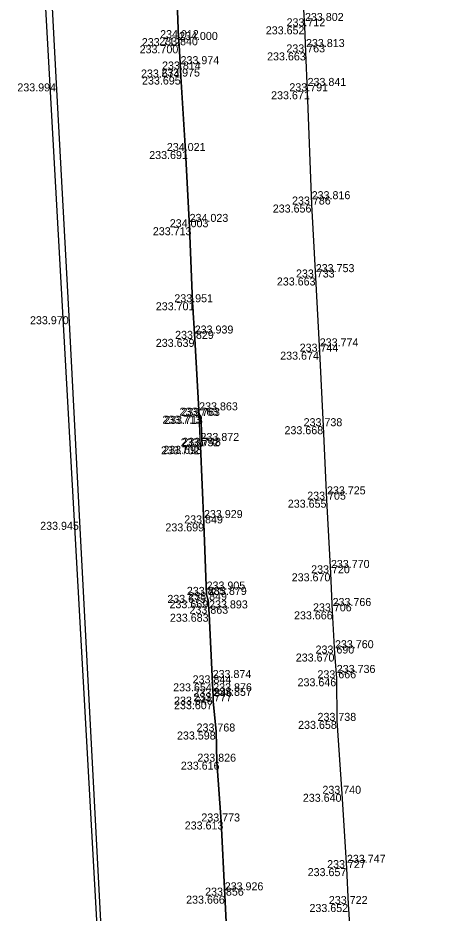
# Model space of a CAD drawing. Extents: x -599516 to -599132, y -1163668 to -1163119.
# Drawn here: x -599515.53 to -599499.32, y -1163355.43 to -1163321.87 of the extents above; entities that cross this region are included whole.
import ezdxf

# ---------------------------------------------------------------- set-up
doc = ezdxf.new("R2010")
doc.units = 0
for name, color, linetype in [('_ZEMERENI OBLAST', 7, 'Continuous'), ('Bod-oznac1', 7, 'Continuous'), ('Bod-oznac2', 7, 'Continuous'), ('Bod-oznac3', 7, 'Continuous'), ('Bod-vyska1', 7, 'Continuous'), ('Bod-vyska2', 7, 'Continuous'), ('Bod-vyska3', 7, 'Continuous'), ('Z_cela-hrobu-horni-linie', 7, 'Continuous'), ('Z_komunikace', 7, 'Continuous'), ('Z_zdi-ohradni', 7, 'Continuous'), ('Z_zpevnene-plochy', 7, 'Continuous')]:
    doc.layers.add(name, color=color, linetype=linetype)

msp = doc.modelspace()

# ---------------------------------------------------------------- linework, layer by layer
at = {"layer": '_ZEMERENI OBLAST'}
msp.add_lwpolyline([(-599246.21, -1163173.61), (-599310.76, -1163161.2), (-599382.471, -1163147.382), (-599418.511, -1163140.298), (-599415.805, -1163126.425), (-599441.73, -1163121.594), (-599445.004, -1163135.25), (-599483.712, -1163127.751), (-599506.25, -1163123.345), (-599510.771, -1163146.476), (-599502.636, -1163301.975), (-599510.038, -1163302.355), (-599510.12, -1163309.17), (-599515.16, -1163309.664), (-599511.204, -1163380.278), (-599506.35, -1163380.56), (-599506.01, -1163391.1), (-599497.946, -1163390.674), (-599491.96, -1163502.01)], dxfattribs=at)
at = {"layer": 'Bod-oznac1'}
for p, q in [((-599504.765, -1163322.186), (-599504.765, -1163322.186)), ((-599509.506, -1163322.63), (-599509.506, -1163322.63)), ((-599509.486, -1163322.897), (-599509.486, -1163322.897)), ((-599504.727, -1163323.164), (-599504.727, -1163323.164)), ((-599509.432, -1163323.806), (-599509.432, -1163323.806)), ((-599514.082, -1163324.326), (-599514.082, -1163324.326)), ((-599509.417, -1163324.069), (-599509.417, -1163324.069)), ((-599504.667, -1163324.621), (-599504.667, -1163324.621)), ((-599509.252, -1163326.862), (-599509.252, -1163326.862)), ((-599504.514, -1163328.868), (-599504.514, -1163328.868)), ((-599509.092, -1163329.719), (-599509.092, -1163329.719)), ((-599504.361, -1163331.603), (-599504.361, -1163331.603)), ((-599508.982, -1163332.532), (-599508.982, -1163332.532)), ((-599513.608, -1163333.055), (-599513.608, -1163333.055)), ((-599508.901, -1163333.904), (-599508.901, -1163333.904)), ((-599504.211, -1163334.385), (-599504.211, -1163334.385)), ((-599508.734, -1163336.784), (-599508.734, -1163336.784)), ((-599508.667, -1163336.792), (-599508.667, -1163336.792)), ((-599504.074, -1163337.179), (-599504.074, -1163337.179)), ((-599508.683, -1163337.932), (-599508.683, -1163337.932)), ((-599508.621, -1163337.914), (-599508.621, -1163337.914)), ((-599503.94, -1163339.934), (-599503.94, -1163339.934)), ((-599513.215, -1163340.763), (-599513.215, -1163340.763)), ((-599508.553, -1163340.822), (-599508.553, -1163340.822)), ((-599503.792, -1163342.693), (-599503.792, -1163342.693)), ((-599508.455, -1163343.503), (-599508.455, -1163343.503)), ((-599508.399, -1163343.703), (-599508.399, -1163343.703)), ((-599503.729, -1163344.12), (-599503.729, -1163344.12)), ((-599508.361, -1163344.21), (-599508.361, -1163344.21)), ((-599503.64, -1163345.702), (-599503.64, -1163345.702)), ((-599508.228, -1163346.82), (-599508.228, -1163346.82)), ((-599503.573, -1163346.629), (-599503.573, -1163346.629)), ((-599508.207, -1163347.489), (-599508.207, -1163347.489)), ((-599508.206, -1163347.317), (-599508.206, -1163347.317)), ((-599503.552, -1163348.226), (-599503.552, -1163348.226)), ((-599508.095, -1163348.625), (-599508.095, -1163348.625)), ((-599508.065, -1163349.756), (-599508.065, -1163349.756)), ((-599503.365, -1163350.96), (-599503.365, -1163350.96)), ((-599507.909, -1163351.998), (-599507.909, -1163351.998)), ((-599503.192, -1163353.747), (-599503.192, -1163353.747)), ((-599507.776, -1163354.779), (-599507.776, -1163354.779)), ((-599503.127, -1163355.093), (-599503.127, -1163355.093))]:
    msp.add_line(p, q, dxfattribs=at)
at = {"layer": 'Bod-oznac2'}
for p, q in [((-599504.765, -1163322.186), (-599504.765, -1163322.186)), ((-599509.506, -1163322.63), (-599509.506, -1163322.63)), ((-599509.486, -1163322.897), (-599509.486, -1163322.897)), ((-599504.727, -1163323.164), (-599504.727, -1163323.164)), ((-599509.432, -1163323.806), (-599509.432, -1163323.806)), ((-599509.417, -1163324.069), (-599509.417, -1163324.069)), ((-599504.667, -1163324.621), (-599504.667, -1163324.621)), ((-599509.252, -1163326.862), (-599509.252, -1163326.862)), ((-599504.514, -1163328.868), (-599504.514, -1163328.868)), ((-599509.092, -1163329.719), (-599509.092, -1163329.719)), ((-599504.361, -1163331.603), (-599504.361, -1163331.603)), ((-599508.982, -1163332.532), (-599508.982, -1163332.532)), ((-599508.901, -1163333.904), (-599508.901, -1163333.904)), ((-599504.211, -1163334.385), (-599504.211, -1163334.385)), ((-599508.734, -1163336.784), (-599508.734, -1163336.784)), ((-599508.667, -1163336.792), (-599508.667, -1163336.792)), ((-599504.074, -1163337.179), (-599504.074, -1163337.179)), ((-599508.683, -1163337.932), (-599508.683, -1163337.932)), ((-599508.621, -1163337.914), (-599508.621, -1163337.914)), ((-599503.94, -1163339.934), (-599503.94, -1163339.934)), ((-599508.553, -1163340.822), (-599508.553, -1163340.822)), ((-599503.792, -1163342.693), (-599503.792, -1163342.693)), ((-599508.455, -1163343.503), (-599508.455, -1163343.503)), ((-599508.399, -1163343.703), (-599508.399, -1163343.703)), ((-599503.729, -1163344.12), (-599503.729, -1163344.12)), ((-599508.361, -1163344.21), (-599508.361, -1163344.21)), ((-599503.64, -1163345.702), (-599503.64, -1163345.702)), ((-599508.228, -1163346.82), (-599508.228, -1163346.82)), ((-599503.573, -1163346.629), (-599503.573, -1163346.629)), ((-599508.207, -1163347.489), (-599508.207, -1163347.489)), ((-599508.206, -1163347.317), (-599508.206, -1163347.317)), ((-599503.552, -1163348.226), (-599503.552, -1163348.226)), ((-599508.095, -1163348.625), (-599508.095, -1163348.625)), ((-599508.065, -1163349.756), (-599508.065, -1163349.756)), ((-599503.365, -1163350.96), (-599503.365, -1163350.96)), ((-599507.909, -1163351.998), (-599507.909, -1163351.998)), ((-599503.192, -1163353.747), (-599503.192, -1163353.747)), ((-599507.776, -1163354.779), (-599507.776, -1163354.779)), ((-599503.127, -1163355.093), (-599503.127, -1163355.093))]:
    msp.add_line(p, q, dxfattribs=at)
at = {"layer": 'Bod-oznac3'}
for p, q in [((-599504.765, -1163322.186), (-599504.765, -1163322.186)), ((-599509.486, -1163322.897), (-599509.486, -1163322.897)), ((-599504.727, -1163323.164), (-599504.727, -1163323.164)), ((-599509.432, -1163323.806), (-599509.432, -1163323.806)), ((-599504.667, -1163324.621), (-599504.667, -1163324.621)), ((-599504.514, -1163328.868), (-599504.514, -1163328.868)), ((-599509.092, -1163329.719), (-599509.092, -1163329.719)), ((-599504.361, -1163331.603), (-599504.361, -1163331.603)), ((-599508.901, -1163333.904), (-599508.901, -1163333.904)), ((-599504.211, -1163334.385), (-599504.211, -1163334.385)), ((-599508.734, -1163336.784), (-599508.734, -1163336.784)), ((-599508.683, -1163337.932), (-599508.683, -1163337.932)), ((-599503.94, -1163339.934), (-599503.94, -1163339.934)), ((-599508.553, -1163340.822), (-599508.553, -1163340.822)), ((-599503.792, -1163342.693), (-599503.792, -1163342.693)), ((-599508.455, -1163343.503), (-599508.455, -1163343.503)), ((-599508.399, -1163343.703), (-599508.399, -1163343.703)), ((-599503.729, -1163344.12), (-599503.729, -1163344.12)), ((-599508.361, -1163344.21), (-599508.361, -1163344.21)), ((-599503.64, -1163345.702), (-599503.64, -1163345.702)), ((-599508.228, -1163346.82), (-599508.228, -1163346.82)), ((-599503.573, -1163346.629), (-599503.573, -1163346.629)), ((-599508.207, -1163347.489), (-599508.207, -1163347.489)), ((-599508.206, -1163347.317), (-599508.206, -1163347.317)), ((-599503.192, -1163353.747), (-599503.192, -1163353.747)), ((-599507.776, -1163354.779), (-599507.776, -1163354.779))]:
    msp.add_line(p, q, dxfattribs=at)
at = {"layer": 'Z_cela-hrobu-horni-linie'}
for points in [[(-599507.628, -1163357.507), (-599507.776, -1163354.779), (-599507.776, -1163354.779), (-599507.909, -1163351.998), (-599508.065, -1163349.756), (-599508.095, -1163348.625), (-599508.207, -1163347.489), (-599508.207, -1163347.489), (-599508.206, -1163347.317), (-599508.206, -1163347.317), (-599508.228, -1163346.82), (-599508.228, -1163346.82), (-599508.361, -1163344.21), (-599508.361, -1163344.21), (-599508.399, -1163343.703), (-599508.399, -1163343.703), (-599508.455, -1163343.503), (-599508.455, -1163343.503), (-599508.553, -1163340.822), (-599508.553, -1163340.822), (-599508.683, -1163337.932), (-599508.683, -1163337.932), (-599508.734, -1163336.784), (-599508.734, -1163336.784), (-599508.901, -1163333.904), (-599508.901, -1163333.904), (-599508.982, -1163332.532), (-599509.092, -1163329.719), (-599509.092, -1163329.719), (-599509.252, -1163326.862), (-599509.417, -1163324.069), (-599509.432, -1163323.806), (-599509.432, -1163323.806), (-599509.486, -1163322.897), (-599509.486, -1163322.897), (-599509.506, -1163322.63), (-599509.611, -1163319.876)], [(-599503.044, -1163356.438), (-599503.127, -1163355.093), (-599503.192, -1163353.747), (-599503.192, -1163353.747), (-599503.365, -1163350.96), (-599503.552, -1163348.226), (-599503.573, -1163346.629), (-599503.573, -1163346.629), (-599503.64, -1163345.702), (-599503.64, -1163345.702), (-599503.729, -1163344.12), (-599503.729, -1163344.12), (-599503.792, -1163342.693), (-599503.792, -1163342.693), (-599503.94, -1163339.934), (-599503.94, -1163339.934), (-599504.074, -1163337.179), (-599504.211, -1163334.385), (-599504.211, -1163334.385), (-599504.361, -1163331.603), (-599504.361, -1163331.603), (-599504.514, -1163328.868), (-599504.514, -1163328.868), (-599504.667, -1163324.621), (-599504.667, -1163324.621), (-599504.727, -1163323.164), (-599504.727, -1163323.164), (-599504.765, -1163322.186), (-599504.765, -1163322.186), (-599504.812, -1163321.556)]]:
    msp.add_lwpolyline(points, dxfattribs=at)
at = {"layer": 'Z_komunikace'}
for points in [[(-599509.611, -1163319.876), (-599509.506, -1163322.63), (-599509.486, -1163322.897), (-599509.432, -1163323.806), (-599509.417, -1163324.069), (-599509.252, -1163326.862), (-599509.092, -1163329.719), (-599508.982, -1163332.532), (-599508.901, -1163333.904), (-599508.734, -1163336.784), (-599508.667, -1163336.792), (-599508.621, -1163337.914), (-599508.683, -1163337.932), (-599508.553, -1163340.822), (-599508.455, -1163343.503), (-599508.399, -1163343.703), (-599508.361, -1163344.21), (-599508.228, -1163346.82), (-599508.206, -1163347.317), (-599508.207, -1163347.489), (-599508.095, -1163348.625), (-599508.065, -1163349.756), (-599507.909, -1163351.998), (-599507.776, -1163354.779), (-599507.628, -1163357.507)], [(-599502.669, -1163363.125), (-599502.744, -1163362.13), (-599502.884, -1163359.361), (-599503.044, -1163356.438), (-599503.127, -1163355.093), (-599503.192, -1163353.747), (-599503.365, -1163350.96), (-599503.552, -1163348.226), (-599503.573, -1163346.629), (-599503.64, -1163345.702), (-599503.729, -1163344.12), (-599503.792, -1163342.693), (-599503.94, -1163339.934), (-599504.074, -1163337.179), (-599504.211, -1163334.385), (-599504.361, -1163331.603), (-599504.514, -1163328.868), (-599504.667, -1163324.621), (-599504.727, -1163323.164), (-599504.765, -1163322.186), (-599504.812, -1163321.556)]]:
    msp.add_lwpolyline(points, dxfattribs=at)
at = {"layer": 'Z_zdi-ohradni'}
msp.add_lwpolyline([(-599506.493, -1163379.529), (-599507.268, -1163379.587), (-599507.164, -1163379.797), (-599507.629, -1163379.806), (-599508.432, -1163379.685), (-599509.367, -1163379.344), (-599510.369, -1163378.59), (-599510.546, -1163378.381), (-599511.111, -1163377.408), (-599511.484, -1163376.101), (-599511.196, -1163376.141), (-599511.261, -1163374.621), (-599511.444, -1163374.584), (-599511.606, -1163371.833), (-599512.127, -1163361.444), (-599513.215, -1163340.763), (-599513.608, -1163333.055), (-599514.082, -1163324.326), (-599514.594, -1163314.651)], dxfattribs=at)
at = {"layer": 'Z_zpevnene-plochy'}
msp.add_lwpolyline([(-599508.683, -1163337.932), (-599508.621, -1163337.914), (-599508.667, -1163336.792), (-599508.734, -1163336.784)], dxfattribs=at)

# ---------------------------------------------------------------- texts
at = {"layer": 'Bod-vyska1'}
for s, p in [('233.652', (-599506.235, -1163322.486)), ('233.712', (-599510.885, -1163322.93)), ('233.700', (-599510.966, -1163323.197)), ('233.663', (-599506.186, -1163323.464)), ('233.674', (-599510.915, -1163324.106)), ('233.994', (-599515.552, -1163324.626)), ('233.695', (-599510.876, -1163324.369)), ('233.671', (-599506.035, -1163324.921)), ('233.691', (-599510.607, -1163327.162)), ('233.656', (-599505.973, -1163329.168)), ('233.713', (-599510.471, -1163330.019)), ('233.663', (-599505.82, -1163331.903)), ('233.701', (-599510.36, -1163332.832)), ('233.970', (-599515.078, -1163333.355)), ('233.639', (-599510.36, -1163334.204)), ('233.674', (-599505.694, -1163334.685)), ('233.713', (-599510.113, -1163337.084)), ('233.713', (-599510.046, -1163337.092)), ('233.668', (-599505.533, -1163337.479)), ('233.702', (-599510.164, -1163338.232)), ('233.698', (-599510.08, -1163338.214)), ('233.655', (-599505.41, -1163340.234)), ('233.945', (-599514.696, -1163341.063)), ('233.699', (-599510, -1163341.122)), ('233.670', (-599505.262, -1163342.993)), ('233.675', (-599509.927, -1163343.803)), ('233.669', (-599509.846, -1163344.003)), ('233.666', (-599505.176, -1163344.42)), ('233.683', (-599509.831, -1163344.51)), ('233.670', (-599505.11, -1163346.002)), ('233.654', (-599509.71, -1163347.12)), ('233.646', (-599505.043, -1163346.929)), ('233.607', (-599509.677, -1163347.789)), ('233.646', (-599509.676, -1163347.617)), ('233.658', (-599505.022, -1163348.526)), ('233.598', (-599509.565, -1163348.925)), ('233.616', (-599509.42, -1163350.056)), ('233.640', (-599504.845, -1163351.26)), ('233.613', (-599509.275, -1163352.298)), ('233.657', (-599504.664, -1163354.047)), ('233.666', (-599509.223, -1163355.079)), ('233.652', (-599504.597, -1163355.393))]:
    msp.add_text(s, height=0.3, dxfattribs=at).set_placement(p)
at = {"layer": 'Bod-vyska2'}
for s, p in [('233.712', (-599505.455, -1163322.186)), ('234.012', (-599510.199, -1163322.63)), ('233.840', (-599510.231, -1163322.897)), ('233.763', (-599505.463, -1163323.164)), ('233.814', (-599510.126, -1163323.806)), ('233.975', (-599510.153, -1163324.069)), ('233.791', (-599505.351, -1163324.621)), ('234.021', (-599509.945, -1163326.862)), ('233.786', (-599505.25, -1163328.868)), ('234.003', (-599509.836, -1163329.719)), ('233.733', (-599505.103, -1163331.603)), ('233.951', (-599509.665, -1163332.532)), ('233.829', (-599509.636, -1163333.904)), ('233.744', (-599504.964, -1163334.385)), ('233.763', (-599509.47, -1163336.784)), ('233.763', (-599509.403, -1163336.792)), ('233.738', (-599504.816, -1163337.179)), ('233.752', (-599509.425, -1163337.932)), ('233.748', (-599509.368, -1163337.914)), ('233.705', (-599504.681, -1163339.934)), ('233.849', (-599509.294, -1163340.822)), ('233.720', (-599504.533, -1163342.693)), ('233.885', (-599509.196, -1163343.503)), ('233.849', (-599509.14, -1163343.703)), ('233.706', (-599504.464, -1163344.12)), ('233.863', (-599509.096, -1163344.21)), ('233.690', (-599504.368, -1163345.702)), ('233.844', (-599508.98, -1163346.82)), ('233.666', (-599504.297, -1163346.629)), ('233.777', (-599508.951, -1163347.489)), ('233.846', (-599508.947, -1163347.317)), ('233.738', (-599504.294, -1163348.226)), ('233.768', (-599508.831, -1163348.625)), ('233.826', (-599508.8, -1163349.756)), ('233.740', (-599504.111, -1163350.96)), ('233.773', (-599508.652, -1163351.998)), ('233.727', (-599503.935, -1163353.747)), ('233.856', (-599508.511, -1163354.779)), ('233.722', (-599503.869, -1163355.093))]:
    msp.add_text(s, height=0.3, dxfattribs=at).set_placement(p)
at = {"layer": 'Bod-vyska3'}
for s, p in [('233.802', (-599504.765, -1163321.986)), ('234.000', (-599509.486, -1163322.697)), ('233.813', (-599504.727, -1163322.964)), ('233.974', (-599509.432, -1163323.606)), ('233.841', (-599504.667, -1163324.421)), ('233.816', (-599504.514, -1163328.668)), ('234.023', (-599509.092, -1163329.519)), ('233.753', (-599504.361, -1163331.403)), ('233.939', (-599508.901, -1163333.704)), ('233.774', (-599504.211, -1163334.185)), ('233.863', (-599508.734, -1163336.584)), ('233.872', (-599508.683, -1163337.732)), ('233.725', (-599503.94, -1163339.734)), ('233.929', (-599508.553, -1163340.622)), ('233.770', (-599503.792, -1163342.493)), ('233.905', (-599508.455, -1163343.303)), ('233.879', (-599508.399, -1163343.503)), ('233.893', (-599508.361, -1163344.01)), ('233.766', (-599503.729, -1163343.92)), ('233.760', (-599503.64, -1163345.502)), ('233.736', (-599503.573, -1163346.429)), ('233.874', (-599508.228, -1163346.62)), ('233.876', (-599508.206, -1163347.117)), ('233.857', (-599508.207, -1163347.289)), ('233.747', (-599503.192, -1163353.547)), ('233.926', (-599507.776, -1163354.579))]:
    msp.add_text(s, height=0.3, dxfattribs=at).set_placement(p)

doc.saveas('drawing.dxf')
